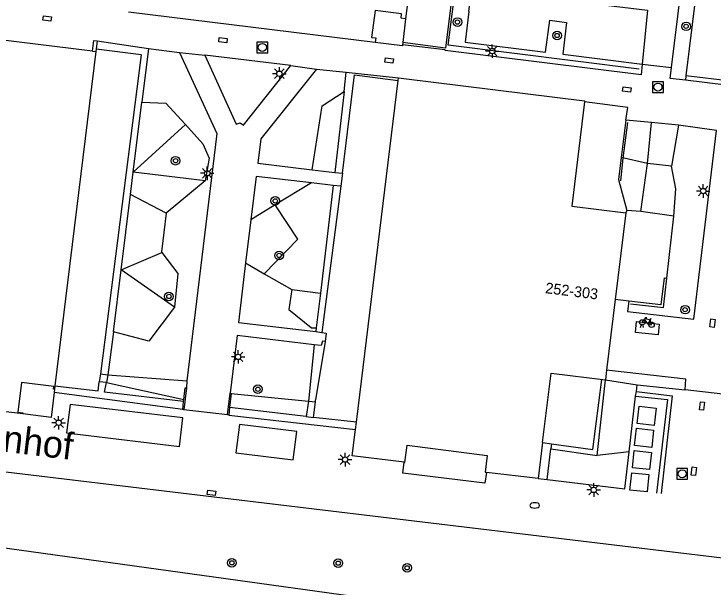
# Model space of a CAD drawing. Extents: x 132998 to 136004, y 396998 to 398512.
# Drawn here: x 133825.4 to 133890.3, y 397054.8 to 397108 of the extents above; entities that cross this region are included whole.
import ezdxf

# ---------------------------------------------------------------- set-up
doc = ezdxf.new("R2010")
doc.units = 0
for name, color, linetype in [('gg-afsc-erfafscheiding', 7, 'Continuous'), ('gg-afsc-haag', 7, 'Continuous'), ('gg-afsc-hekwerk', 7, 'Continuous'), ('gg-afsc-lijn haag', 7, 'Continuous'), ('gg-afsc-muur', 7, 'Continuous'), ('gg-anno-huisnummerreeks BGT', 7, 'Continuous'), ('gg-anno-openbare ruimte label', 7, 'Continuous'), ('gg-bbg-hoofdgebouw', 7, 'Continuous'), ('gg-knt-bovenkant onderkant talud', 7, 'Continuous'), ('gg-knt-trap', 7, 'Continuous'), ('gg-knt-verharding', 7, 'Continuous'), ('gg-knt-verharding nz', 7, 'Continuous'), ('gg-kwrk-afval apart plaats', 7, 'Continuous'), ('gt-grn-groengrens', 7, 'Continuous'), ('gt-grn-vlakafsluiter', 7, 'Continuous'), ('gt-symb-boom', 7, 'Continuous'), ('gt-symb-brandkraan', 7, 'Continuous'), ('gt-symb-fietsenrek', 7, 'Continuous'), ('gt-symb-kolk center center', 7, 'Continuous'), ('gt-symb-lichtmast', 7, 'Continuous'), ('gt-symb-rioolschacht', 7, 'Continuous')]:
    doc.layers.add(name, color=color, linetype=linetype)

# ---------------------------------------------------------------- blocks, each defined once
blk = doc.blocks.new('gt0-FREK')
at = {"layer": 'gt-symb-fietsenrek'}
for p, q in [((0.259, 0.762), (0.294, 0.823)), ((0.54, 0.335), (0.259, 0.762)), ((0.294, 0.823), (0.767, 0.714)), ((0.767, 0.714), (0.54, 0.335)), ((0.757, 0.841), (0.866, 0.816)), ((0.767, 0.714), (0.84, 0.822)), ((0.895, 0.252), (0.767, 0.714))]:
    blk.add_line(p, q, dxfattribs=at)
for points in [[(0.036, 0.476), (0.228, 0.708), (0.259, 0.762)], [(0.294, 0.823), (0.36, 0.937), (0.452, 0.935)], [(-0.124, 0), (-0.047, 0.312), (0.053, 0.312), (0.12, 0)], [(0.54, 0.335), (0.555, 0.305), (0.895, 0.252)]]:
    blk.add_lwpolyline(points, dxfattribs=at)
for centre in [(0.036, 0.476), (0.895, 0.252)]:
    blk.add_circle(centre, 0.252, dxfattribs=at)
blk = doc.blocks.new('gt0-BOOM')
at = {"layer": 'gt-symb-boom'}
for radius in [0.4, 0.2]:
    blk.add_circle((0, 0), radius, dxfattribs=at)
blk = doc.blocks.new('gt0-KOLKCC')
at = {"layer": 'gt-symb-kolk center center'}
blk.add_lwpolyline([(-0.375, 0.2), (0.375, 0.2), (0.375, -0.2), (-0.375, -0.2)], close=True, dxfattribs=at)
blk = doc.blocks.new('gt0-LMAST')
at = {"layer": 'gt-symb-lichtmast'}
for p, q in [((-0.182, 0.173), (-0.447, 0.438)), ((-0.005, 0.246), (-0.005, 0.621)), ((0.172, 0.173), (0.437, 0.438)), ((-0.255, -0.004), (-0.63, -0.004)), ((-0.182, -0.181), (-0.447, -0.446)), ((-0.005, -0.254), (-0.005, -0.629)), ((0.437, -0.446), (0.172, -0.181)), ((0.245, -0.004), (0.62, -0.004))]:
    blk.add_line(p, q, dxfattribs=at)
blk.add_circle((-0.005, -0.004), 0.25, dxfattribs=at)
blk = doc.blocks.new('gt0-RS')
at = {"layer": 'gt-symb-rioolschacht'}
blk.add_lwpolyline([(-0.5, -0.5), (0.5, -0.5), (0.5, 0.5), (-0.5, 0.5)], close=True, dxfattribs=at)
blk.add_circle((0, 0), 0.375, dxfattribs=at)
blk = doc.blocks.new('gt0-BR')
at = {"layer": 'gt-symb-brandkraan'}
for centre, radius, start, end in [((-0.244, 0), 0.206, 107.56694, 252.43307), ((0.599, -2.664), 3, 106.89205, 107.56694), ((0, -0.691), 0.938, 73.10799, 106.89205), ((-0.599, -2.664), 3, 72.43309, 73.10799), ((0.244, 0), 0.206, 287.56695, 72.43309), ((0.599, 2.664), 3, 252.43307, 253.10797), ((0, 0.691), 0.938, 253.10797, 286.89206), ((-0.599, 2.664), 3, 286.89206, 287.56695)]:
    blk.add_arc(centre, radius, start, end, dxfattribs=at)

msp = doc.modelspace()

# ---------------------------------------------------------------- linework, layer by layer
at = {"layer": 'gg-afsc-erfafscheiding'}
msp.add_line((133891.163, 397072.669), (133887.64, 397073.084), dxfattribs=at)
at = {"layer": 'gg-afsc-haag'}
for p, q in [((133837.164, 397104.222), (133832.986, 397104.733)), ((133883.547, 397089.646), (133882.25, 397089.744)), ((133886.614, 397089.222), (133883.547, 397089.646)), ((133885.961, 397083.445), (133886.614, 397089.222)), ((133854.254, 397077.589), (133853.358, 397072.151))]:
    msp.add_line(p, q, dxfattribs=at)
at = {"layer": 'gg-afsc-hekwerk'}
for p, q in [((133882.156, 397098.129), (133881.73, 397094.663)), ((133881.73, 397094.663), (133881.479, 397092.621)), ((133882.425, 397081.311), (133881.169, 397081.464)), ((133804.27, 397061.22), (133879.876, 397050.74))]:
    msp.add_line(p, q, dxfattribs=at)
msp.add_lwpolyline([(133863.334, 397120.732), (133867.325, 397120.238), (133865.413, 397104.837), (133861.453, 397105.345)], dxfattribs=at)
at = {"layer": 'gg-afsc-lijn haag'}
for p, q in [((133881.904, 397094.623), (133882.341, 397097.908)), ((133881.674, 397092.489), (133881.904, 397094.623))]:
    msp.add_line(p, q, dxfattribs=at)
for points in [[(133883.4, 397102.875), (133865.643, 397105.119), (133867.553, 397119.795)], [(133882.587, 397081.079), (133885.656, 397080.743), (133885.961, 397083.445)], [(133875.249, 397068.078), (133879.083, 397067.538), (133879.929, 397074.044)]]:
    msp.add_lwpolyline(points, dxfattribs=at)
at = {"layer": 'gg-afsc-muur'}
for p, q in [((133891.688, 397134.587), (133887.731, 397102.273)), ((133861.702, 397107.559), (133861.453, 397105.345)), ((133833.082, 397105.516), (133832.986, 397104.733)), ((133832.986, 397104.733), (133832.959, 397104.51)), ((133861.453, 397105.345), (133861.43, 397105.146)), ((133915.67, 397098.843), (133887.731, 397102.273)), ((133833.377, 397074.585), (133833.275, 397073.844)), ((133829.124, 397073.146), (133829.088, 397072.848)), ((133841.359, 397073.259), (133841.118, 397071.24)), ((133845.189, 397070.757), (133845.425, 397072.761)), ((133845.521, 397072.746), (133845.367, 397071.438)), ((133845.425, 397072.761), (133845.521, 397072.746)), ((133841.019, 397071.251), (133841.107, 397071.989)), ((133841.107, 397071.989), (133841.132, 397072.195)), ((133853.155, 397070.518), (133853.335, 397071.967)), ((133853.335, 397071.967), (133853.358, 397072.151)), ((133841.118, 397071.24), (133841.019, 397071.251)), ((133845.367, 397071.438), (133845.285, 397070.743)), ((133845.285, 397070.743), (133845.189, 397070.757)), ((133857.14, 397070.076), (133853.155, 397070.518))]:
    msp.add_line(p, q, dxfattribs=at)
for points in [[(133832.653, 397104.548), (133832.774, 397105.553), (133833.082, 397105.516)], [(133861.43, 397105.146), (133861.419, 397105.047), (133858.895, 397105.356)], [(133882.156, 397098.129), (133882.34, 397099.315), (133878.302, 397099.847)], [(133885.694, 397083.476), (133885.41, 397080.996), (133882.425, 397081.311)], [(133829.164, 397073.473), (133833.158, 397072.985), (133833.275, 397073.844)], [(133841.132, 397072.195), (133841.26, 397073.271), (133841.359, 397073.259)], [(133829.088, 397072.848), (133828.804, 397070.531), (133826.181, 397070.848)], [(133869.213, 397065.415), (133869.07, 397064.42), (133861.449, 397065.357), (133861.573, 397066.355)]]:
    msp.add_lwpolyline(points, dxfattribs=at)
at = {"layer": 'gg-bbg-hoofdgebouw'}
for p, q in [((133858.895, 397105.356), (133835.979, 397108.168)), ((133832.653, 397104.548), (133815.76, 397106.629)), ((133832.959, 397104.51), (133829.164, 397073.473)), ((133832.653, 397104.548), (133832.959, 397104.51)), ((133857.14, 397070.076), (133861.021, 397101.84)), ((133861.021, 397101.84), (133861.05, 397102.078)), ((133882.157, 397089.539), (133881.169, 397081.464)), ((133881.169, 397081.464), (133880.367, 397074.907)), ((133880.367, 397074.907), (133880.257, 397074.004)), ((133829.164, 397073.473), (133829.124, 397073.146)), ((133857.058, 397069.401), (133857.14, 397070.076)), ((133874.412, 397068.181), (133873.999, 397064.833)), ((133873.999, 397064.833), (133869.213, 397065.415))]:
    msp.add_line(p, q, dxfattribs=at)
for points in [[(133863.045, 397118.464), (133862.369, 397112.886), (133861.702, 397107.559)], [(133861.702, 397107.559), (133861.285, 397107.611), (133861.335, 397108.008), (133858.888, 397108.316), (133858.556, 397105.835), (133858.952, 397105.782), (133858.895, 397105.356)], [(133861.05, 397102.078), (133861.546, 397102.016), (133878.314, 397099.946), (133878.302, 397099.847)], [(133878.302, 397099.847), (133877.122, 397090.162), (133882.157, 397089.539)], [(133874.412, 397068.181), (133875.207, 397074.627), (133880.257, 397074.004)], [(133829.124, 397073.146), (133829.025, 397073.158), (133829.055, 397073.403), (133826.05, 397073.777), (133825.701, 397071.007), (133826.193, 397070.947), (133826.181, 397070.848)], [(133826.181, 397070.848), (133819.107, 397071.697), (133814.229, 397072.294)], [(133861.573, 397066.355), (133856.758, 397066.949), (133857.058, 397069.401)], [(133861.573, 397066.355), (133861.646, 397066.346), (133861.842, 397067.934), (133869.29, 397066.988), (133869.101, 397065.429), (133869.213, 397065.415)]]:
    msp.add_lwpolyline(points, dxfattribs=at)
at = {"layer": 'gg-knt-bovenkant onderkant talud'}
for p, q in [((133884.171, 397094.107), (133881.73, 397094.663)), ((133886.387, 397093.853), (133884.171, 397094.107)), ((133833.377, 397074.585), (133834.075, 397074.492)), ((133834.075, 397074.492), (133841.416, 397073.918)), ((133833.932, 397073.755), (133833.275, 397073.844)), ((133833.932, 397073.755), (133841.132, 397072.195)), ((133879.479, 397066.971), (133880.257, 397074.004)), ((133880.257, 397074.004), (133883.206, 397073.564)), ((133845.521, 397072.746), (133852.708, 397072.045)), ((133852.708, 397072.045), (133853.335, 397071.967)), ((133852.487, 397070.596), (133845.367, 397071.438)), ((133852.487, 397070.596), (133853.155, 397070.518)), ((133875.191, 397067.602), (133879.479, 397066.971))]:
    msp.add_line(p, q, dxfattribs=at)
msp.add_lwpolyline([(133886.614, 397089.222), (133886.786, 397091.769), (133886.387, 397093.853)], dxfattribs=at)
at = {"layer": 'gg-knt-trap'}
msp.add_line((133874.84, 397064.745), (133875.191, 397067.602), dxfattribs=at)
msp.add_lwpolyline([(133874.412, 397068.181), (133875.249, 397068.078), (133875.191, 397067.602)], dxfattribs=at)
at = {"layer": 'gg-knt-verharding'}
for p, q in [((133833.082, 397105.516), (133837.831, 397104.788)), ((133837.831, 397104.788), (133840.719, 397104.437)), ((133840.719, 397104.437), (133843.081, 397104.187)), ((133851.04, 397103.228), (133843.081, 397104.187)), ((133851.04, 397103.228), (133853.434, 397102.889)), ((133853.434, 397102.889), (133856.205, 397102.594)), ((133883.662, 397103.333), (133886.385, 397103.048)), ((133855.856, 397093.224), (133856.955, 397102.337)), ((133856.205, 397102.594), (133861.05, 397102.078)), ((133884.523, 397097.91), (133882.156, 397098.129)), ((133887.049, 397097.676), (133884.523, 397097.91)), ((133890.555, 397097.193), (133887.049, 397097.676)), ((133888.452, 397079.636), (133890.555, 397097.193)), ((133853.039, 397093.533), (133855.153, 397093.28)), ((133855.153, 397093.28), (133855.856, 397093.224)), ((133855.856, 397093.224), (133855.699, 397092.015)), ((133854.998, 397092.069), (133852.972, 397092.315)), ((133855.699, 397092.015), (133854.998, 397092.069)), ((133847.344, 397088.881), (133846.849, 397084.871)), ((133882.425, 397081.311), (133882.293, 397080.358)), ((133882.293, 397080.358), (133888.452, 397079.636)), ((133853.381, 397078.517), (133853.923, 397078.417)), ((133841.416, 397073.918), (133841.359, 397073.259)), ((133883.124, 397072.918), (133883.206, 397073.564)), ((133883.206, 397073.564), (133887.64, 397073.084)), ((133883.056, 397072.507), (133883.124, 397072.918)), ((133841.019, 397071.251), (133829.088, 397072.848)), ((133882.457, 397067.33), (133883.056, 397072.507)), ((133845.189, 397070.757), (133841.118, 397071.24)), ((133845.285, 397070.743), (133857.058, 397069.401)), ((133790.946, 397069.515), (133913.641, 397054.762)), ((133873.999, 397064.833), (133874.84, 397064.745))]:
    msp.add_line(p, q, dxfattribs=at)
for points in [[(133886.385, 397103.048), (133891.276, 397142.72), (133892.413, 397151.775)], [(133867.584, 397108.247), (133867.249, 397105.392), (133874.691, 397104.456), (133875.082, 397107.419), (133876.639, 397107.218), (133876.294, 397104.27), (133883.662, 397103.333)], [(133883.662, 397103.333), (133883.556, 397102.343), (133865.376, 397104.599), (133865.375, 397104.666), (133861.43, 397105.146)], [(133840.719, 397104.437), (133844.194, 397096.886), (133841.416, 397073.918)], [(133843.081, 397104.187), (133845.994, 397097.78), (133846.364, 397097.897), (133846.658, 397097.687), (133851.04, 397103.228)], [(133853.434, 397102.889), (133848.269, 397096.412), (133847.977, 397094.133), (133853.039, 397093.533)], [(133887.678, 397101.842), (133886.26, 397102.016), (133886.385, 397103.048)], [(133915.67, 397098.843), (133915.626, 397098.423), (133887.678, 397101.842)], [(133852.972, 397092.315), (133847.836, 397092.909), (133847.344, 397088.881)], [(133846.849, 397084.871), (133846.197, 397079.342), (133853.381, 397078.517)], [(133853.212, 397077.269), (133846.066, 397078.124), (133845.425, 397072.761)], [(133853.923, 397078.417), (133854.322, 397078.342), (133854.254, 397077.589)], [(133854.254, 397077.589), (133854.008, 397077.614), (133853.881, 397077.214), (133853.212, 397077.269)], [(133887.64, 397073.084), (133887.709, 397074.074), (133880.367, 397074.907)], [(133883.124, 397072.918), (133886.459, 397072.535), (133885.413, 397063.456)], [(133883.056, 397072.507), (133886.011, 397072.178), (133885.002, 397063.491)], [(133874.84, 397064.745), (133882.048, 397063.876), (133882.457, 397067.33)]]:
    msp.add_lwpolyline(points, dxfattribs=at)
at = {"layer": 'gg-knt-verharding nz'}
for points in [[(133867.584, 397108.247), (133867.868, 397110.401), (133872.019, 397109.858), (133884.165, 397108.346), (133883.662, 397103.333)], [(133885.243, 397079.202), (133885.14, 397078.19), (133883.034, 397078.419), (133883.137, 397079.43), (133885.243, 397079.202)], [(133840.713, 397067.835), (133841.032, 397070.49), (133830.566, 397071.735), (133830.247, 397069.081), (133840.713, 397067.835)], [(133851.624, 397069.216), (133846.302, 397069.864), (133845.961, 397067.219), (133851.283, 397066.572), (133851.624, 397069.216)]]:
    msp.add_lwpolyline(points, dxfattribs=at)
at = {"layer": 'gg-kwrk-afval apart plaats'}
for points in [[(133883.373, 397071.566), (133884.968, 397071.395), (133884.787, 397069.784), (133883.192, 397069.955), (133883.373, 397071.566)], [(133884.729, 397069.334), (133884.552, 397067.731), (133882.968, 397067.907), (133883.144, 397069.51), (133884.729, 397069.334)], [(133882.932, 397067.447), (133884.518, 397067.269), (133884.342, 397065.674), (133882.756, 397065.852), (133882.932, 397067.447)], [(133884.289, 397065.209), (133884.113, 397063.611), (133882.517, 397063.774), (133882.693, 397065.372), (133884.289, 397065.209)]]:
    msp.add_lwpolyline(points, dxfattribs=at)
at = {"layer": 'gt-grn-groengrens'}
for p, q in [((133837.831, 397104.788), (133837.234, 397099.801)), ((133837.164, 397104.222), (133833.377, 397074.585)), ((133856.016, 397100.812), (133856.205, 397102.594)), ((133856.955, 397102.337), (133861.021, 397101.84)), ((133887.731, 397102.273), (133887.678, 397101.842)), ((133856.016, 397100.812), (133855.153, 397093.28)), ((133836.434, 397093.314), (133837.234, 397099.801)), ((133836.434, 397093.314), (133841.266, 397097.728)), ((133884.171, 397094.107), (133884.523, 397097.91)), ((133887.049, 397097.676), (133886.387, 397093.853)), ((133883.547, 397089.646), (133884.171, 397094.107)), ((133836.178, 397091.238), (133836.434, 397093.314)), ((133843.11, 397092.491), (133836.434, 397093.314)), ((133843.11, 397092.491), (133839.491, 397089.511)), ((133881.479, 397092.621), (133882.25, 397089.744)), ((133852.972, 397092.315), (133849.615, 397090.267)), ((133854.998, 397092.069), (133853.798, 397082.078)), ((133855.699, 397092.015), (133853.923, 397078.417)), ((133835.316, 397084.244), (133836.178, 397091.238)), ((133839.491, 397089.511), (133836.178, 397091.238)), ((133849.615, 397090.267), (133847.344, 397088.881)), ((133882.25, 397089.744), (133882.157, 397089.539)), ((133835.316, 397084.244), (133839.083, 397085.856)), ((133846.849, 397084.871), (133848.595, 397083.864)), ((133834.605, 397078.479), (133835.316, 397084.244)), ((133840.248, 397080.763), (133835.316, 397084.244)), ((133848.595, 397083.864), (133851.138, 397082.397)), ((133851.138, 397082.397), (133853.798, 397082.078)), ((133853.798, 397082.078), (133853.412, 397078.859)), ((133853.412, 397078.859), (133853.381, 397078.517)), ((133834.605, 397078.479), (133834.075, 397074.492)), ((133853.212, 397077.269), (133852.708, 397072.045)), ((133834.075, 397074.492), (133833.932, 397073.755)), ((133852.708, 397072.045), (133852.487, 397070.596)), ((133882.457, 397067.33), (133879.479, 397066.971))]:
    msp.add_line(p, q, dxfattribs=at)
for points in [[(133853.039, 397093.533), (133853.959, 397099.477), (133856.016, 397100.812)], [(133837.234, 397099.801), (133839.438, 397099.72), (133841.266, 397097.728)], [(133841.266, 397097.728), (133842.897, 397095.951), (133843.473, 397094.607), (133843.11, 397092.491)], [(133848.595, 397083.864), (133851.69, 397087.086), (133849.615, 397090.267)], [(133839.491, 397089.511), (133839.048, 397085.902), (133839.083, 397085.856)], [(133839.083, 397085.856), (133840.563, 397083.909), (133840.248, 397080.763)], [(133851.138, 397082.397), (133850.874, 397080.551), (133852.959, 397078.857), (133853.412, 397078.859)], [(133840.248, 397080.763), (133837.886, 397077.612), (133834.605, 397078.479)], [(133841.107, 397071.989), (133833.77, 397072.864), (133833.932, 397073.755)]]:
    msp.add_lwpolyline(points, dxfattribs=at)
at = {"layer": 'gt-grn-vlakafsluiter'}
msp.add_line((133885.694, 397083.476), (133885.961, 397083.445), dxfattribs=at)

# ---------------------------------------------------------------- block references
at = {"layer": 'gt-symb-boom'}
for p in [(133866.514, 397107.256), (133887.74, 397106.856), (133875.772, 397106.005), (133840.359, 397094.374), (133849.608, 397090.642), (133849.96, 397085.575), (133839.739, 397081.759), (133887.653, 397080.533), (133847.995, 397073.145), (133845.588, 397057.012), (133855.46, 397056.983), (133861.848, 397056.548)]:
    msp.add_blockref('gt0-BOOM', p, dxfattribs=at)
at = {"layer": 'gt-symb-brandkraan'}
msp.add_blockref('gt0-BR', (133873.697, 397062.351), dxfattribs=at)
at = {"layer": 'gt-symb-fietsenrek'}
msp.add_blockref('gt0-FREK', (133883.636, 397078.875), dxfattribs=at)
at = {"layer": 'gt-symb-kolk center center'}
for p, rotation in [((133828.441, 397107.596), -7.086981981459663), ((133844.761, 397105.566), -6.924822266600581), ((133860.183, 397103.693), 173.0751777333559), ((133882.246, 397100.984), -7.0299321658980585), ((133890.185, 397079.283), -97.16004739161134), ((133889.217, 397071.581), -97.04693902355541), ((133888.468, 397065.521), 82.95306097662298), ((133843.699, 397063.505), -7.2421322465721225)]:
    msp.add_blockref('gt0-KOLKCC', p, dxfattribs=dict(at, rotation=rotation))
at = {"layer": 'gt-symb-lichtmast'}
for p in [(133869.753, 397104.558), (133849.996, 397102.458), (133843.298, 397093.208), (133889.337, 397091.559), (133846.17, 397076.151), (133829.511, 397070.031), (133856.093, 397066.607), (133879.172, 397063.788)]:
    msp.add_blockref('gt0-LMAST', p, dxfattribs=at)
at = {"layer": 'gt-symb-rioolschacht'}
for p in [(133848.411, 397104.898), (133885.13, 397101.214), (133887.381, 397065.284)]:
    msp.add_blockref('gt0-RS', p, dxfattribs=at)

# ---------------------------------------------------------------- texts
at = {"layer": 'gg-anno-huisnummerreeks BGT'}
msp.add_text('252-303', height=1, rotation=353, dxfattribs=at).set_placement((133874.632, 397082.073))
at = {"layer": 'gg-anno-openbare ruimte label'}
msp.add_text('Clarissenhof', height=2.5, rotation=353.1, dxfattribs=at).set_placement((133812.244, 397068.809))

doc.saveas('drawing.dxf')
